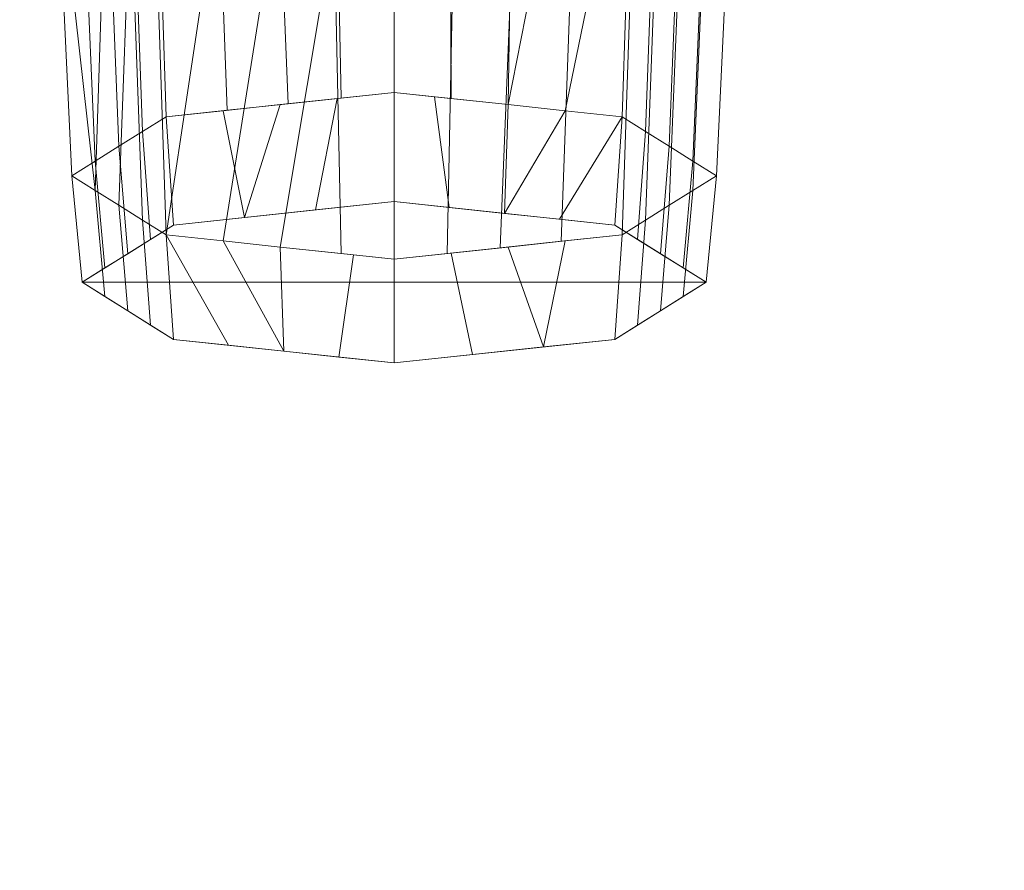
# Model space of a CAD drawing. Header units: millimetres. Extents: x -20851 to -17632, y 368 to 3070.
# Tile 486 of 656: x -19289 to -19242, y 2745 to 2786. Entities that reach past the tile are written whole.
import ezdxf

# ---------------------------------------------------------------- set-up
doc = ezdxf.new("R2010")
doc.units = ezdxf.units.MM
for name, color, linetype, lineweight in [('A-FLOR', 192, 'Continuous', 25), ('G-IMPT', 8, 'Continuous', 18), ('I-FURN', 30, 'Continuous', 18), ('P-PIPE', 3, 'Continuous', 18), ('P-PIPE-CNTR', 3, 'Continuous', 18)]:
    doc.layers.add(name, color=color, linetype=linetype, lineweight=lineweight)

# ---------------------------------------------------------------- blocks, each defined once
blk = doc.blocks.new('Plumbing_Valves_Caleffi_Pressure_ Reducing_ Valve-533HA-DN15_DN20 - 533340HA-541281-3D GeiniaSet Tek cas 3')
at = {"layer": 'P-PIPE', "color": 8}
mesh = blk.add_polyface(dxfattribs=at)
corners = [(2.289, 0, 54.241), (-2.308, 11.49, 53.009), (-13.407, 16.25, 50.035), (-24.506, 11.49, 47.061), (-29.103, 0, 45.829), (-32.675, 0, 62.058), (-28.29, 10.96, 63.233), (-17.703, 15.5, 66.069), (-7.117, 10.96, 68.906), (-2.731, 0, 70.081), (-30.635, 5.098, 62.604), (-26.804, 5.745, 46.445), (-27.954, 2.873, 46.137), (-18.956, 13.87, 48.548), (-22.997, 13.23, 64.651), (-20.35, 14.365, 65.36), (-0.009, 5.745, 53.625), (-4.924, 5.48, 69.494), (-3.751, 2.549, 69.808), (-7.857, 13.87, 51.522), (-12.41, 13.23, 67.488), (-9.763, 12.095, 68.197), (-29.463, 8.029, 62.918), (-25.655, 8.618, 46.753), (-31.655, 2.549, 62.331), (-25.643, 12.095, 63.942), (-21.731, 12.68, 47.804), (-16.182, 15.06, 49.291), (-1.159, 8.618, 53.317), (-6.02, 8.22, 69.2), (1.14, 2.873, 53.933), (-10.632, 15.06, 50.778), (-15.057, 14.365, 66.779), (-5.083, 12.68, 52.265)]
mesh.append_faces([[corners[k] for k in face] for face in [(22, 23, 11, 10), (27, 15, 7, 2), (14, 13, 26, 25), (25, 26, 3, 6), (15, 27, 13, 14), (16, 29, 17, 30), (6, 3, 23, 22), (12, 24, 10, 11), (28, 8, 29, 16), (19, 32, 20, 33), (30, 17, 18), (2, 7, 32), (33, 20, 21)]], dxfattribs={"vtx0": -1, "vtx2": -1, "color": 8})
mesh.append_faces([[corners[k] for k in face] for face in [(31, 2, 32, 19), (28, 1, 8)]], dxfattribs={"vtx1": -1, "vtx2": -1, "color": 8})
mesh.append_faces([[corners[k] for k in face] for face in [(21, 8, 1, 33)]], dxfattribs={"vtx1": -1, "vtx3": -1, "color": 8})
mesh.append_faces([[corners[k] for k in face] for face in [(4, 5, 24, 12)]], dxfattribs={"vtx2": -1, "color": 8})
mesh.append_faces([[corners[k] for k in face] for face in [(18, 9, 0, 30)]], dxfattribs={"vtx3": -1, "color": 8})
mesh = blk.add_polyface(dxfattribs=at)
corners = [(-2.731, 0, 70.081), (-7.117, 10.96, 68.906), (-17.703, 15.5, 66.069), (-28.29, 10.96, 63.233), (-32.675, 0, 62.058), (-33.564, 0, 67.306), (-29.32, 10.607, 68.444), (-19.075, 15, 71.189), (-8.83, 10.607, 73.934), (-4.586, 0, 75.071), (-32.054, 3.773, 67.711), (-30.482, 5.48, 62.645), (-31.579, 2.74, 62.351), (-22.997, 13.23, 64.651), (-24.198, 12.803, 69.816), (-21.636, 13.902, 70.502), (-6.708, 5.303, 74.502), (-4.924, 5.48, 69.494), (-6.02, 8.22, 69.2), (-13.952, 12.803, 72.561), (-12.41, 13.23, 67.488), (-15.057, 14.365, 66.779), (-30.687, 7.19, 68.077), (-25.643, 12.095, 63.942), (-26.759, 11.705, 69.13), (-20.35, 14.365, 65.36), (-3.511, 1.95, 69.872), (-5.647, 2.652, 74.787), (-7.769, 7.955, 74.218), (-9.763, 12.095, 68.197), (-11.391, 11.705, 73.248), (-16.514, 13.902, 71.875), (-29.386, 8.22, 62.939)]
mesh.append_faces([[corners[k] for k in face] for face in [(26, 27, 9, 0)]], dxfattribs={"vtx0": -1, "color": 8})
mesh.append_faces([[corners[k] for k in face] for face in [(28, 1, 8), (18, 16, 17)]], dxfattribs={"vtx0": -1, "vtx1": -1, "color": 8})
mesh.append_faces([[corners[k] for k in face] for face in [(21, 31, 19, 20), (7, 2, 25, 15), (23, 24, 14, 13), (17, 16, 27, 26), (2, 7, 31, 21), (3, 6, 24, 23), (15, 25, 13, 14), (20, 19, 30, 29), (29, 30, 8, 1), (32, 22, 6, 3)]], dxfattribs={"vtx0": -1, "vtx2": -1, "color": 8})
mesh.append_faces([[corners[k] for k in face] for face in [(32, 11, 22)]], dxfattribs={"vtx1": -1, "vtx2": -1, "color": 8})
mesh.append_faces([[corners[k] for k in face] for face in [(10, 22, 11, 12), (18, 1, 28, 16)]], dxfattribs={"vtx1": -1, "vtx3": -1, "color": 8})
mesh.append_faces([[corners[k] for k in face] for face in [(12, 4, 5, 10)]], dxfattribs={"vtx3": -1, "color": 8})
mesh = blk.add_polyface(dxfattribs=at)
corners = [(-4.586, 0, 75.071), (-8.83, 10.607, 73.934), (-19.075, 15, 71.189), (-29.32, 10.607, 68.444), (-33.564, 0, 67.306), (-19.075, 0, 71.189)]
mesh.append_faces([[corners[k] for k in face] for face in [(5, 2, 3, 4)]], dxfattribs={"vtx0": -1, "color": 8})
mesh.append_faces([[corners[k] for k in face] for face in [(5, 0, 1, 2)]], dxfattribs={"vtx3": -1, "color": 8})
mesh = blk.add_polyface(dxfattribs=at)
corners = [(-33.564, 0, 67.306), (-29.32, -10.607, 68.444), (-19.075, -15, 71.189), (-8.83, -10.607, 73.934), (-4.586, 0, 75.071), (-19.075, 0, 71.189)]
mesh.append_faces([[corners[k] for k in face] for face in [(3, 4, 5, 2)]], dxfattribs={"vtx2": -1, "color": 8})
mesh.append_faces([[corners[k] for k in face] for face in [(5, 0, 1, 2)]], dxfattribs={"vtx3": -1, "color": 8})
mesh = blk.add_polyface(dxfattribs=at)
corners = [(-32.675, 0, 62.058), (-28.29, -10.96, 63.233), (-17.703, -15.5, 66.069), (-7.117, -10.96, 68.906), (-2.731, 0, 70.081), (-4.586, 0, 75.071), (-8.83, -10.607, 73.934), (-19.075, -15, 71.189), (-29.32, -10.607, 68.444), (-33.564, 0, 67.306), (-6.096, -3.773, 74.667), (-4.924, -5.48, 69.494), (-3.828, -2.74, 69.787), (-12.41, -13.23, 67.488), (-13.952, -12.803, 72.561), (-16.514, -13.902, 71.875), (-31.442, -5.303, 67.875), (-30.482, -5.48, 62.645), (-29.386, -8.22, 62.939), (-24.198, -12.803, 69.816), (-22.997, -13.23, 64.651), (-20.35, -14.365, 65.36), (-7.463, -7.19, 74.3), (-9.763, -12.095, 68.197), (-11.391, -11.705, 73.248), (-15.057, -14.365, 66.779), (-31.895, -1.95, 62.267), (-32.503, -2.652, 67.591), (-30.381, -7.955, 68.159), (-25.643, -12.095, 63.942), (-26.759, -11.705, 69.13), (-21.636, -13.902, 70.502), (-6.02, -8.22, 69.2)]
mesh.append_faces([[corners[k] for k in face] for face in [(26, 27, 9, 0)]], dxfattribs={"vtx0": -1, "color": 8})
mesh.append_faces([[corners[k] for k in face] for face in [(28, 1, 8), (18, 16, 17)]], dxfattribs={"vtx0": -1, "vtx1": -1, "color": 8})
mesh.append_faces([[corners[k] for k in face] for face in [(21, 31, 19, 20), (7, 2, 25, 15), (23, 24, 14, 13), (17, 16, 27, 26), (2, 7, 31, 21), (3, 6, 24, 23), (15, 25, 13, 14), (20, 19, 30, 29), (29, 30, 8, 1), (32, 22, 6, 3)]], dxfattribs={"vtx0": -1, "vtx2": -1, "color": 8})
mesh.append_faces([[corners[k] for k in face] for face in [(32, 11, 22)]], dxfattribs={"vtx1": -1, "vtx2": -1, "color": 8})
mesh.append_faces([[corners[k] for k in face] for face in [(10, 22, 11, 12), (18, 1, 28, 16)]], dxfattribs={"vtx1": -1, "vtx3": -1, "color": 8})
mesh.append_faces([[corners[k] for k in face] for face in [(12, 4, 5, 10)]], dxfattribs={"vtx3": -1, "color": 8})
mesh = blk.add_polyface(dxfattribs=at)
corners = [(-29.103, 0, 45.829), (-24.506, -11.49, 47.061), (-13.407, -16.25, 50.035), (-2.308, -11.49, 53.009), (2.289, 0, 54.241), (-2.731, 0, 70.081), (-7.117, -10.96, 68.906), (-17.703, -15.5, 66.069), (-28.29, -10.96, 63.233), (-32.675, 0, 62.058), (-4.771, -5.098, 69.534), (-0.009, -5.745, 53.625), (1.14, -2.873, 53.933), (-7.857, -13.87, 51.522), (-12.41, -13.23, 67.488), (-15.057, -14.365, 66.779), (-30.482, -5.48, 62.645), (-26.804, -5.745, 46.445), (-25.655, -8.618, 46.753), (-22.997, -13.23, 64.651), (-18.956, -13.87, 48.548), (-16.182, -15.06, 49.291), (-5.944, -8.029, 69.22), (-1.159, -8.618, 53.317), (-3.751, -2.549, 69.808), (-9.763, -12.095, 68.197), (-5.083, -12.68, 52.265), (-10.632, -15.06, 50.778), (-28.034, -2.672, 46.116), (-31.579, -2.74, 62.351), (-29.386, -8.22, 62.939), (-21.731, -12.68, 47.804), (-25.643, -12.095, 63.942), (-20.35, -14.365, 65.36)]
mesh.append_faces([[corners[k] for k in face] for face in [(28, 29, 9, 0)]], dxfattribs={"vtx0": -1, "color": 8})
mesh.append_faces([[corners[k] for k in face] for face in [(30, 1, 8), (18, 16, 17)]], dxfattribs={"vtx0": -1, "vtx1": -1, "color": 8})
mesh.append_faces([[corners[k] for k in face] for face in [(22, 23, 11, 10), (21, 33, 19, 20), (7, 2, 27, 15), (14, 13, 26, 25), (6, 3, 23, 22), (12, 24, 10, 11), (17, 16, 29, 28), (2, 7, 33, 21), (25, 26, 3, 6), (15, 27, 13, 14), (20, 19, 32, 31), (31, 32, 8, 1)]], dxfattribs={"vtx0": -1, "vtx2": -1, "color": 8})
mesh.append_faces([[corners[k] for k in face] for face in [(18, 1, 30, 16)]], dxfattribs={"vtx1": -1, "vtx3": -1, "color": 8})
mesh.append_faces([[corners[k] for k in face] for face in [(4, 5, 24, 12)]], dxfattribs={"vtx2": -1, "color": 8})
blk = doc.blocks.new('Kitchen_Cabinets_FINSA_Pro-Base-Sink-unit-1200-blanc - Opening Type - _Two hinged doors_ Height - _800 mm_-1380536-3D GeiniaSet Tek cas 3')
at = {"layer": 'G-IMPT'}
mesh = blk.add_polyface(dxfattribs=at)
corners = [(-584, -579, 145.25), (-584, -35, 145.25), (584, -35, 145.25), (584, -579, 145.25)]
mesh.append_faces([[corners[k] for k in face] for face in [(0, 1, 2, 3)]])
mesh = blk.add_polyface(dxfattribs=at)
corners = [(-584, -579, 161.25), (584, -579, 161.25), (584, -35, 161.25), (-584, -35, 161.25)]
mesh.append_faces([[corners[k] for k in face] for face in [(1, 2, 3, 0)]])

msp = doc.modelspace()

# ---------------------------------------------------------------- linework, layer by layer
at = {"layer": 'P-PIPE-CNTR'}
msp.add_open_spline([(-20017.937, 2838.526, 615), (-19839.813, 2838.526, 594.009), (-19465.327, 2862.144, 532.586), (-18978.383, 2749.473, 623.082), (-18833.821, 2747.257, 455.764)], degree=3, knots=[0, 0, 0, 0, 1.765322, 3.941801, 3.941801, 3.941801, 3.941801], dxfattribs=at)

# ---------------------------------------------------------------- block references
at = {"layer": 'I-FURN'}
msp.add_blockref('Kitchen_Cabinets_FINSA_Pro-Base-Sink-unit-1200-blanc - Opening Type - _Two hinged doors_ Height - _800 mm_-1380536-3D GeiniaSet Tek cas 3', (-18805.493, 2868.526), dxfattribs=at)
at = {"layer": 'P-PIPE', "color": 43, "extrusion": (0, -1, 0), "rotation": 90}
msp.add_blockref('Plumbing_Valves_Caleffi_Pressure_ Reducing_ Valve-533HA-DN15_DN20 - 533340HA-541281-3D GeiniaSet Tek cas 3', (-19271.249, 190.35, -2844.296), dxfattribs=at)

# ---------------------------------------------------------------- meshes
at = {"layer": 'A-FLOR'}
mesh = msp.add_polyface(dxfattribs=at)
corners = [(-20615.541, 369.026, -250), (-20615.541, 2868.526, -250), (-17632.09, 2868.526, -250), (-17632.09, 369.026, -250), (-19796.298, 2816.887, -250), (-19798.002, 2829.828, -250), (-19802.997, 2841.887, -250), (-19810.943, 2852.242, -250), (-19821.298, 2860.188, -250), (-19833.357, 2865.183, -250), (-19846.298, 2866.887, -250), (-19859.239, 2865.183, -250), (-19871.298, 2860.188, -250), (-19881.653, 2852.242, -250), (-19889.599, 2841.887, -250), (-19894.594, 2829.828, -250), (-19896.298, 2816.887, -250), (-19894.594, 2803.946, -250), (-19889.599, 2791.887, -250), (-19881.653, 2781.531, -250), (-19871.298, 2773.586, -250), (-19859.239, 2768.59, -250), (-19846.298, 2766.887, -250), (-19833.357, 2768.59, -250), (-19821.298, 2773.586, -250), (-19810.943, 2781.531, -250), (-19802.997, 2791.887, -250), (-19798.002, 2803.946, -250)]
mesh.append_faces([[corners[k] for k in face] for face in [(13, 1, 12), (8, 2, 7)]], dxfattribs={"vtx0": -1, "vtx1": -1})
mesh.append_faces([[corners[k] for k in face] for face in [(0, 21, 22), (0, 22, 23), (1, 17, 18), (1, 19, 20), (1, 18, 19), (24, 3, 0, 23), (3, 24, 25, 2), (2, 26, 27), (2, 25, 26), (2, 27, 4), (1, 13, 14), (1, 10, 11), (2, 8, 9), (10, 1, 2), (2, 4, 5)]], dxfattribs={"vtx0": -1, "vtx2": -1})
mesh.append_faces([[corners[k] for k in face] for face in [(15, 16, 1), (14, 15, 1), (11, 12, 1), (16, 17, 1), (6, 7, 2), (5, 6, 2), (9, 10, 2)]], dxfattribs={"vtx1": -1, "vtx2": -1})
mesh.append_faces([[corners[k] for k in face] for face in [(20, 21, 0, 1)]], dxfattribs={"vtx1": -1, "vtx3": -1})
mesh = msp.add_polyface(dxfattribs=at)
corners = [(-20615.541, 369.026), (-17632.09, 369.026), (-17632.09, 2868.526), (-20615.541, 2868.526), (-19796.298, 2816.887), (-19798.002, 2803.946), (-19802.997, 2791.887), (-19810.943, 2781.531), (-19821.298, 2773.586), (-19833.357, 2768.59), (-19846.298, 2766.887), (-19859.239, 2768.59), (-19871.298, 2773.586), (-19881.653, 2781.531), (-19889.599, 2791.887), (-19894.594, 2803.946), (-19896.298, 2816.887), (-19894.594, 2829.828), (-19889.599, 2841.887), (-19881.653, 2852.242), (-19871.298, 2860.188), (-19859.239, 2865.183), (-19846.298, 2866.887), (-19833.357, 2865.183), (-19821.298, 2860.188), (-19810.943, 2852.242), (-19802.997, 2841.887), (-19798.002, 2829.828)]
mesh.append_faces([[corners[k] for k in face] for face in [(20, 3, 19), (4, 2, 27), (15, 3, 14), (14, 3, 13), (12, 0, 11), (6, 2, 5), (5, 2, 4)]], dxfattribs={"vtx0": -1, "vtx1": -1})
mesh.append_faces([[corners[k] for k in face] for face in [(3, 20, 21), (3, 21, 22), (3, 15, 16), (2, 22, 23), (22, 2, 3), (2, 23, 24), (0, 9, 10), (2, 6, 7, 1), (1, 7, 8)]], dxfattribs={"vtx0": -1, "vtx2": -1})
mesh.append_faces([[corners[k] for k in face] for face in [(16, 17, 3), (18, 19, 3), (17, 18, 3), (24, 25, 2), (26, 27, 2), (25, 26, 2), (10, 11, 0)]], dxfattribs={"vtx1": -1, "vtx2": -1})
mesh.append_faces([[corners[k] for k in face] for face in [(12, 13, 3, 0), (8, 9, 0, 1)]], dxfattribs={"vtx1": -1, "vtx3": -1})

doc.saveas('drawing.dxf')
